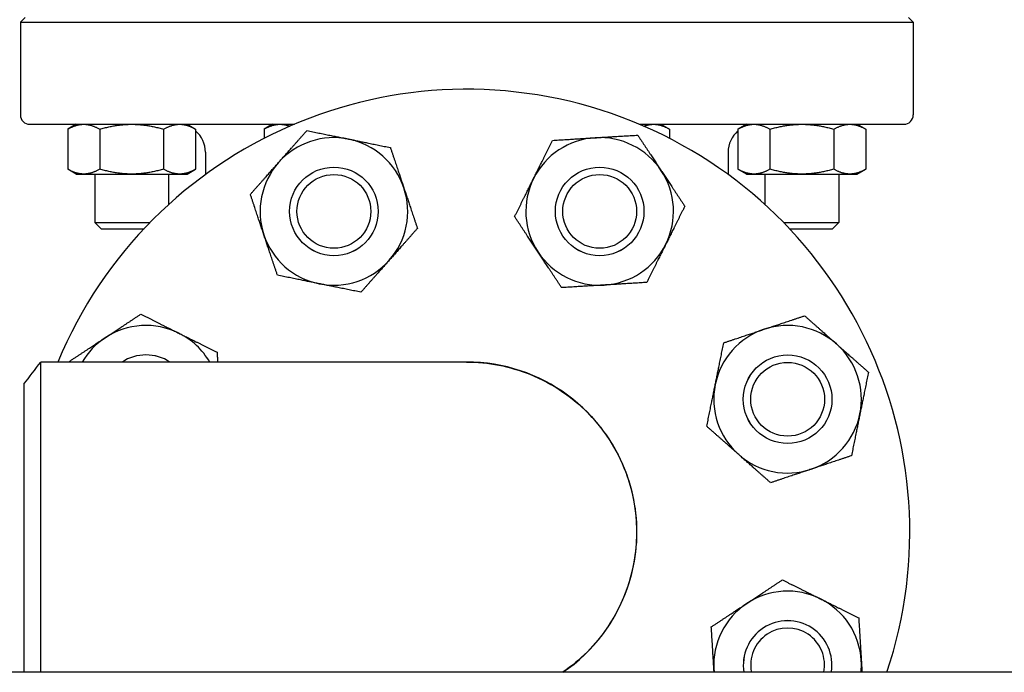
# Model space of a CAD drawing. Header units: inches. Extents: x 5 to 1128, y -85 to 748.
# Tile 529 of 656: x 758.13 to 766.46, y 288.86 to 294.39. Entities that reach past the tile are written whole.
import ezdxf

# ---------------------------------------------------------------- set-up
doc = ezdxf.new("R2010")
doc.units = ezdxf.units.IN
doc.header["$LTSCALE"] = 32
doc.header["$MEASUREMENT"] = 0
doc.layers.add('Visible (ANSI)', color=7, linetype='Continuous', lineweight=30)

msp = doc.modelspace()

# ---------------------------------------------------------------- linework, layer by layer
at = {"layer": 'Visible (ANSI)'}
for p, q in [((758.17048, 294.40579), (758.13111, 294.36642)), ((758.13111, 294.36642), (765.69016, 294.36642)), ((758.13111, 294.36642), (758.13111, 293.57902)), ((765.65079, 294.40579), (765.69016, 294.36642)), ((765.69016, 294.36642), (765.69016, 293.57902)), ((758.20985, 293.50028), (760.45062, 293.50028)), ((758.60477, 293.50028), (758.53226, 293.45841)), ((758.53226, 293.45841), (758.53226, 293.12027)), ((758.80289, 293.45841), (758.80289, 293.12027)), ((759.34416, 293.45841), (759.34416, 293.12027)), ((759.54227, 293.50028), (759.61479, 293.45841)), ((759.61479, 293.45841), (759.61479, 293.12027)), ((760.26671, 293.50028), (760.1942, 293.45841)), ((760.1942, 293.45841), (760.1942, 293.38029)), ((763.37064, 293.50028), (765.61142, 293.50028)), ((763.55455, 293.50028), (763.62707, 293.45841)), ((763.62707, 293.45841), (763.62707, 293.38029)), ((764.27899, 293.50028), (764.20648, 293.45841)), ((764.20648, 293.45841), (764.20648, 293.12027)), ((764.47711, 293.45841), (764.47711, 293.12027)), ((765.01838, 293.45841), (765.01838, 293.12027)), ((765.21649, 293.50028), (765.28901, 293.45841)), ((765.28901, 293.45841), (765.28901, 293.12027)), ((759.69803, 293.26406), (759.69803, 293.07386)), ((764.12323, 293.26406), (764.12323, 293.07386)), ((758.60477, 293.0784), (758.53226, 293.12027)), ((759.54227, 293.0784), (759.61479, 293.12027)), ((764.27899, 293.0784), (764.20648, 293.12027)), ((765.21649, 293.0784), (765.28901, 293.12027)), ((758.60477, 293.0784), (758.66757, 293.0784)), ((758.66757, 293.0784), (759.07352, 293.0784)), ((758.76102, 293.0784), (758.76102, 292.66839)), ((759.07352, 293.0784), (759.47947, 293.0784)), ((759.38602, 293.0784), (759.38602, 292.81905)), ((759.47947, 293.0784), (759.54227, 293.0784)), ((764.27899, 293.0784), (764.34179, 293.0784)), ((764.34179, 293.0784), (764.74774, 293.0784)), ((764.43524, 293.0784), (764.43524, 292.81905)), ((764.74774, 293.0784), (765.15369, 293.0784)), ((765.06024, 293.0784), (765.06024, 292.66839)), ((765.15369, 293.0784), (765.21649, 293.0784)), ((758.76102, 292.66839), (759.22988, 292.66839)), ((758.81512, 292.61429), (758.76102, 292.66839)), ((758.81512, 292.61429), (759.17801, 292.61429)), ((764.59139, 292.66839), (765.06024, 292.66839)), ((764.64326, 292.61429), (765.00614, 292.61429)), ((765.00614, 292.61429), (765.06024, 292.66839)), ((761.90793, 291.48617), (758.30302, 291.48617)), ((758.16063, 291.29865), (758.16063, 288.8588)), ((780.86063, 288.85867), (744.36063, 288.85867))]:
    msp.add_line(p, q, dxfattribs=at)
for centre, radius in [((760.78554, 292.76238), 0.37513), ((760.78554, 292.76238), 0.375), ((763.03572, 292.76238), 0.37513), ((763.03572, 292.76238), 0.375), ((760.78554, 292.76238), 0.3125), ((763.03572, 292.76238), 0.3125), ((764.62684, 291.17126), 0.37513), ((764.62684, 291.17126), 0.375), ((764.62684, 291.17126), 0.3125)]:
    msp.add_circle(centre, radius, dxfattribs=at)
for centre, radius, start, end in [((761.91063, 290.04617), 3.75, 341.538542, 157.418327), ((758.20985, 293.57902), 0.07874, 180, 270), ((765.61142, 293.57902), 0.07874, 270, 0), ((759.46181, 293.26406), 0.23622, 0, 49.639734), ((764.35945, 293.26406), 0.23622, 130.360266, 180), ((760.78554, 292.76238), 0.625, 78.497711, 138.497711), ((760.78554, 292.76238), 0.625, 18.497711, 78.497711), ((763.03572, 292.76238), 0.625, 93.497711, 153.497711), ((763.03572, 292.76238), 0.625, 33.497711, 93.497711), ((760.78554, 292.76238), 0.625, 138.497711, 198.497711), ((763.03572, 292.76238), 0.625, 333.497711, 33.497711), ((763.03572, 292.76238), 0.625, 153.497711, 213.497711), ((760.78554, 292.76238), 0.625, 318.497711, 18.497711), ((760.78554, 292.76238), 0.625, 198.497711, 258.497711), ((763.03572, 292.76238), 0.625, 273.497711, 333.497711), ((760.78554, 292.76238), 0.625, 258.497711, 318.497711), ((763.03572, 292.76238), 0.625, 213.497711, 273.497711), ((759.19443, 291.17126), 0.625, 63.497711, 123.497711), ((764.62684, 291.17126), 0.625, 108.497711, 168.497711), ((764.62684, 291.17126), 0.625, 48.497711, 108.497711), ((759.19443, 291.17126), 0.625, 123.497711, 149.744484), ((759.19443, 291.17126), 0.625, 30.255516, 63.497711), ((764.62684, 291.17126), 0.625, 348.497711, 48.497711), ((759.19443, 291.17126), 0.37513, 57.085092, 122.914908), ((759.19443, 291.17126), 0.375, 57.114984, 122.885016), ((761.91063, 290.04617), 1.44, 304.446696, 90.05378), ((764.62684, 291.17126), 0.625, 168.497711, 228.497711), ((764.62684, 291.17126), 0.625, 288.497711, 348.497711), ((764.62684, 291.17126), 0.625, 228.497711, 288.497711), ((764.62684, 288.92108), 0.625, 63.497711, 123.497711), ((764.62684, 288.92108), 0.625, 123.497711, 183.497711), ((764.62684, 288.92108), 0.625, 3.497711, 63.497711), ((764.62684, 288.92108), 0.37513, 350.423031, 189.576969), ((764.62684, 288.92108), 0.375, 350.419768, 189.580232), ((764.62684, 288.92108), 0.3125, 348.479749, 191.520251), ((764.62684, 288.92108), 0.625, 354.269056, 3.497711), ((764.62684, 288.92108), 0.625, 183.497711, 185.730944)]:
    msp.add_arc(centre, radius, start, end, dxfattribs=at)
for points, weights in [([(758.53226, 293.45841), (758.60477, 293.50028), (758.66757, 293.50028)], [1.01001874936, 1.04314139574, 1]), ([(758.66757, 293.50028), (758.73037, 293.50028), (758.80289, 293.45841)], [1, 1.04314139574, 1.01001874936]), ([(758.80289, 293.45841), (758.94792, 293.50028), (759.07352, 293.50028)], [1.01001874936, 1.04314139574, 1]), ([(759.07352, 293.50028), (759.19912, 293.50028), (759.34416, 293.45841)], [1, 1.04314139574, 1.01001874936]), ([(759.34416, 293.45841), (759.41667, 293.50028), (759.47947, 293.50028)], [1.01001874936, 1.04314139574, 1]), ([(759.47947, 293.50028), (759.54227, 293.50028), (759.61479, 293.45841)], [1, 1.04314139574, 1.01001874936]), ([(760.1942, 293.45841), (760.26671, 293.50028), (760.32951, 293.50028)], [1.01001874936, 1.04314139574, 1]), ([(760.31746, 293.17653), (760.42844, 293.30195), (760.55658, 293.44678)], [1, 1.0379548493, 1]), ([(760.32951, 293.50028), (760.36973, 293.50028), (760.41238, 293.48386)], [1, 1.02720204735, 1.02408371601]), ([(760.55658, 293.44678), (760.74607, 293.40822), (760.91017, 293.37482)], [1, 1.0379548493, 1]), ([(763.40889, 293.48386), (763.45154, 293.50028), (763.49175, 293.50028)], [1.02408371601, 1.02720204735, 1]), ([(763.49175, 293.50028), (763.55455, 293.50028), (763.62707, 293.45841)], [1, 1.04314139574, 1.01001874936]), ([(764.20648, 293.45841), (764.27899, 293.50028), (764.34179, 293.50028)], [1.01001874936, 1.04314139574, 1]), ([(764.34179, 293.50028), (764.40459, 293.50028), (764.47711, 293.45841)], [1, 1.04314139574, 1.01001874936]), ([(764.47711, 293.45841), (764.62214, 293.50028), (764.74774, 293.50028)], [1.01001874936, 1.04314139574, 1]), ([(764.74774, 293.50028), (764.87334, 293.50028), (765.01838, 293.45841)], [1, 1.04314139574, 1.01001874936]), ([(765.01838, 293.45841), (765.09089, 293.50028), (765.15369, 293.50028)], [1.01001874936, 1.04314139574, 1]), ([(765.15369, 293.50028), (765.21649, 293.50028), (765.28901, 293.45841)], [1, 1.04314139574, 1.01001874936]), ([(760.91017, 293.37482), (761.07428, 293.34143), (761.26377, 293.30287)], [1, 1.0379548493, 1]), ([(762.4764, 293.04127), (762.55113, 293.19114), (762.63742, 293.3642)], [1, 1.0379548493, 1]), ([(762.63742, 293.3642), (762.83044, 293.37599), (762.99759, 293.38621)], [1, 1.0379548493, 1]), ([(762.99759, 293.38621), (763.16475, 293.39643), (763.35776, 293.40823)], [1, 1.0379548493, 1]), ([(763.35776, 293.40823), (763.46449, 293.24697), (763.55691, 293.10732)], [1, 1.0379548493, 1]), ([(761.26377, 293.30287), (761.32512, 293.11948), (761.37825, 292.96067)], [1, 1.0379548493, 1]), ([(758.66757, 293.0784), (758.60477, 293.0784), (758.53226, 293.12027)], [1, 1.04314139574, 1.01001874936]), ([(758.80289, 293.12027), (758.73037, 293.0784), (758.66757, 293.0784)], [1.01001874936, 1.04314139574, 1]), ([(759.07352, 293.0784), (758.94792, 293.0784), (758.80289, 293.12027)], [1, 1.04314139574, 1.01001874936]), ([(759.34416, 293.12027), (759.19912, 293.0784), (759.07352, 293.0784)], [1.01001874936, 1.04314139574, 1]), ([(759.47947, 293.0784), (759.41667, 293.0784), (759.34416, 293.12027)], [1, 1.04314139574, 1.01001874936]), ([(759.61479, 293.12027), (759.54227, 293.0784), (759.47947, 293.0784)], [1.01001874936, 1.04314139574, 1]), ([(760.07835, 292.90628), (760.20649, 293.05111), (760.31746, 293.17653)], [1, 1.0379548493, 1]), ([(763.55691, 293.10732), (763.64934, 292.96766), (763.75607, 292.8064)], [1, 1.0379548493, 1]), ([(764.34179, 293.0784), (764.27899, 293.0784), (764.20648, 293.12027)], [1, 1.04314139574, 1.01001874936]), ([(764.47711, 293.12027), (764.40459, 293.0784), (764.34179, 293.0784)], [1.01001874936, 1.04314139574, 1]), ([(764.74774, 293.0784), (764.62214, 293.0784), (764.47711, 293.12027)], [1, 1.04314139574, 1.01001874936]), ([(765.01838, 293.12027), (764.87334, 293.0784), (764.74774, 293.0784)], [1.01001874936, 1.04314139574, 1]), ([(765.15369, 293.0784), (765.09089, 293.0784), (765.01838, 293.12027)], [1, 1.04314139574, 1.01001874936]), ([(765.28901, 293.12027), (765.21649, 293.0784), (765.15369, 293.0784)], [1.01001874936, 1.04314139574, 1]), ([(762.31538, 292.71835), (762.40167, 292.8914), (762.4764, 293.04127)], [1, 1.0379548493, 1]), ([(761.37825, 292.96067), (761.43139, 292.80185), (761.49274, 292.61847)], [1, 1.0379548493, 1]), ([(760.19283, 292.56408), (760.1397, 292.7229), (760.07835, 292.90628)], [1, 1.0379548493, 1]), ([(763.75607, 292.8064), (763.66977, 292.63335), (763.59504, 292.48348)], [1, 1.0379548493, 1]), ([(762.51453, 292.41744), (762.4221, 292.55709), (762.31538, 292.71835)], [1, 1.0379548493, 1]), ([(761.49274, 292.61847), (761.3646, 292.47364), (761.25362, 292.34822)], [1, 1.0379548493, 1]), ([(760.30732, 292.22188), (760.24597, 292.40527), (760.19283, 292.56408)], [1, 1.0379548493, 1]), ([(763.59504, 292.48348), (763.52032, 292.33361), (763.43402, 292.16055)], [1, 1.0379548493, 1]), ([(761.25362, 292.34822), (761.14265, 292.2228), (761.01451, 292.07797)], [1, 1.0379548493, 1]), ([(762.71368, 292.11652), (762.60696, 292.27778), (762.51453, 292.41744)], [1, 1.0379548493, 1]), ([(760.66091, 292.14993), (760.49681, 292.18332), (760.30732, 292.22188)], [1, 1.0379548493, 1]), ([(761.01451, 292.07797), (760.82502, 292.11653), (760.66091, 292.14993)], [1, 1.0379548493, 1]), ([(763.07385, 292.13854), (762.9067, 292.12832), (762.71368, 292.11652)], [1, 1.0379548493, 1]), ([(763.43402, 292.16055), (763.24101, 292.14876), (763.07385, 292.13854)], [1, 1.0379548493, 1]), ([(758.84949, 291.69245), (758.98914, 291.78488), (759.1504, 291.8916)], [1, 1.0379548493, 1]), ([(759.1504, 291.8916), (759.32345, 291.80531), (759.47332, 291.73058)], [1, 1.0379548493, 1]), ([(764.42855, 291.76397), (764.58736, 291.8171), (764.77075, 291.87845)], [1, 1.0379548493, 1]), ([(764.77075, 291.87845), (764.91557, 291.75031), (765.04099, 291.63934)], [1, 1.0379548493, 1]), ([(764.08635, 291.64949), (764.26973, 291.71084), (764.42855, 291.76397)], [1, 1.0379548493, 1]), ([(758.54858, 291.4933), (758.70983, 291.60002), (758.84949, 291.69245)], [1, 1.0379548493, 1]), ([(759.47332, 291.73058), (759.62319, 291.65585), (759.79625, 291.56956)], [1, 1.0379548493, 1]), ([(764.01439, 291.29589), (764.04779, 291.45999), (764.08635, 291.64949)], [1, 1.0379548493, 1]), ([(765.04099, 291.63934), (765.16642, 291.52837), (765.31124, 291.40023)], [1, 1.0379548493, 1]), ([(759.79625, 291.56956), (759.79887, 291.52674), (759.80135, 291.48617)], [1, 1.00817885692, 1.01283280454]), ([(758.54901, 291.48617), (758.5488, 291.48973), (758.54858, 291.4933)], [1.00133095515, 1.00067757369, 1]), ([(765.31124, 291.40023), (765.27268, 291.21073), (765.23929, 291.04663)], [1, 1.0379548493, 1]), ([(763.94244, 290.94229), (763.981, 291.13178), (764.01439, 291.29589)], [1, 1.0379548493, 1]), ([(765.23929, 291.04663), (765.20589, 290.88252), (765.16733, 290.69303)], [1, 1.0379548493, 1]), ([(764.21268, 290.70318), (764.08726, 290.81415), (763.94244, 290.94229)], [1, 1.0379548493, 1]), ([(764.48293, 290.46406), (764.3381, 290.59221), (764.21268, 290.70318)], [1, 1.0379548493, 1]), ([(765.16733, 290.69303), (764.98395, 290.63168), (764.82513, 290.57855)], [1, 1.0379548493, 1]), ([(764.82513, 290.57855), (764.66631, 290.52542), (764.48293, 290.46406)], [1, 1.0379548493, 1]), ([(764.2819, 289.44227), (764.42155, 289.5347), (764.58281, 289.64142)], [1, 1.0379548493, 1]), ([(764.58281, 289.64142), (764.75586, 289.55513), (764.90573, 289.4804)], [1, 1.0379548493, 1]), ([(763.98099, 289.24312), (764.14225, 289.34985), (764.2819, 289.44227)], [1, 1.0379548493, 1]), ([(764.90573, 289.4804), (765.0556, 289.40567), (765.22866, 289.31938)], [1, 1.0379548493, 1]), ([(765.22866, 289.31938), (765.24046, 289.12637), (765.25067, 288.95921)], [1, 1.0379548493, 1]), ([(764.003, 288.88295), (763.99279, 289.05011), (763.98099, 289.24312)], [1, 1.0379548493, 1]), ([(765.25067, 288.95921), (765.25373, 288.90926), (765.25682, 288.85867)], [1, 1.01104735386, 1.01566369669]), ([(764.00449, 288.85867), (764.00374, 288.87081), (764.003, 288.88295)], [1.00495030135, 1.00266182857, 1])]:
    msp.add_rational_spline(points, weights, degree=2, dxfattribs=at)
msp.add_open_spline([(758.16063, 291.29867), (758.2081, 291.36117), (758.25556, 291.42367), (758.30302, 291.48617)], degree=3, dxfattribs=at)
for points, knots in [([(758.30302, 288.85871), (758.30301, 288.96134), (758.30301, 289.09226), (758.30301, 289.42133), (758.30301, 289.62722), (758.30301, 290.05365), (758.30301, 290.27393), (758.30301, 290.68143), (758.30301, 290.86893), (758.30301, 291.18021), (758.30302, 291.30359), (758.30302, 291.45082), (758.30302, 291.48607), (758.30302, 291.48615)], [-0.9708612, -0.9708612, -0.9708612, -0.9708612, -0.5927412, -0.5927412, -0.1436733, -0.1436733, 0.3060972, 0.3060972, 0.7477569, 0.7477569, 1.1908901, 1.1908901, 1.5726743, 1.5726743, 1.5726743, 1.5726743]), ([(761.90793, 291.48615), (762.09117, 291.48607), (762.27431, 291.45082), (762.64162, 291.30359), (762.82097, 291.18021), (763.10921, 290.86893), (763.21816, 290.68143), (763.34681, 290.27393), (763.36472, 290.05365), (763.30309, 289.62722), (763.22374, 289.42133), (763.0024, 289.09226), (762.87238, 288.96134), (762.7229, 288.85871)], [-1.5726743, -1.5726743, -1.5726743, -1.5726743, -1.1908901, -1.1908901, -0.7477569, -0.7477569, -0.3060972, -0.3060972, 0.1436733, 0.1436733, 0.5927412, 0.5927412, 0.9708612, 0.9708612, 0.9708612, 0.9708612])]:
    msp.add_open_spline(points, degree=3, knots=knots, dxfattribs=at)

doc.saveas('drawing.dxf')
